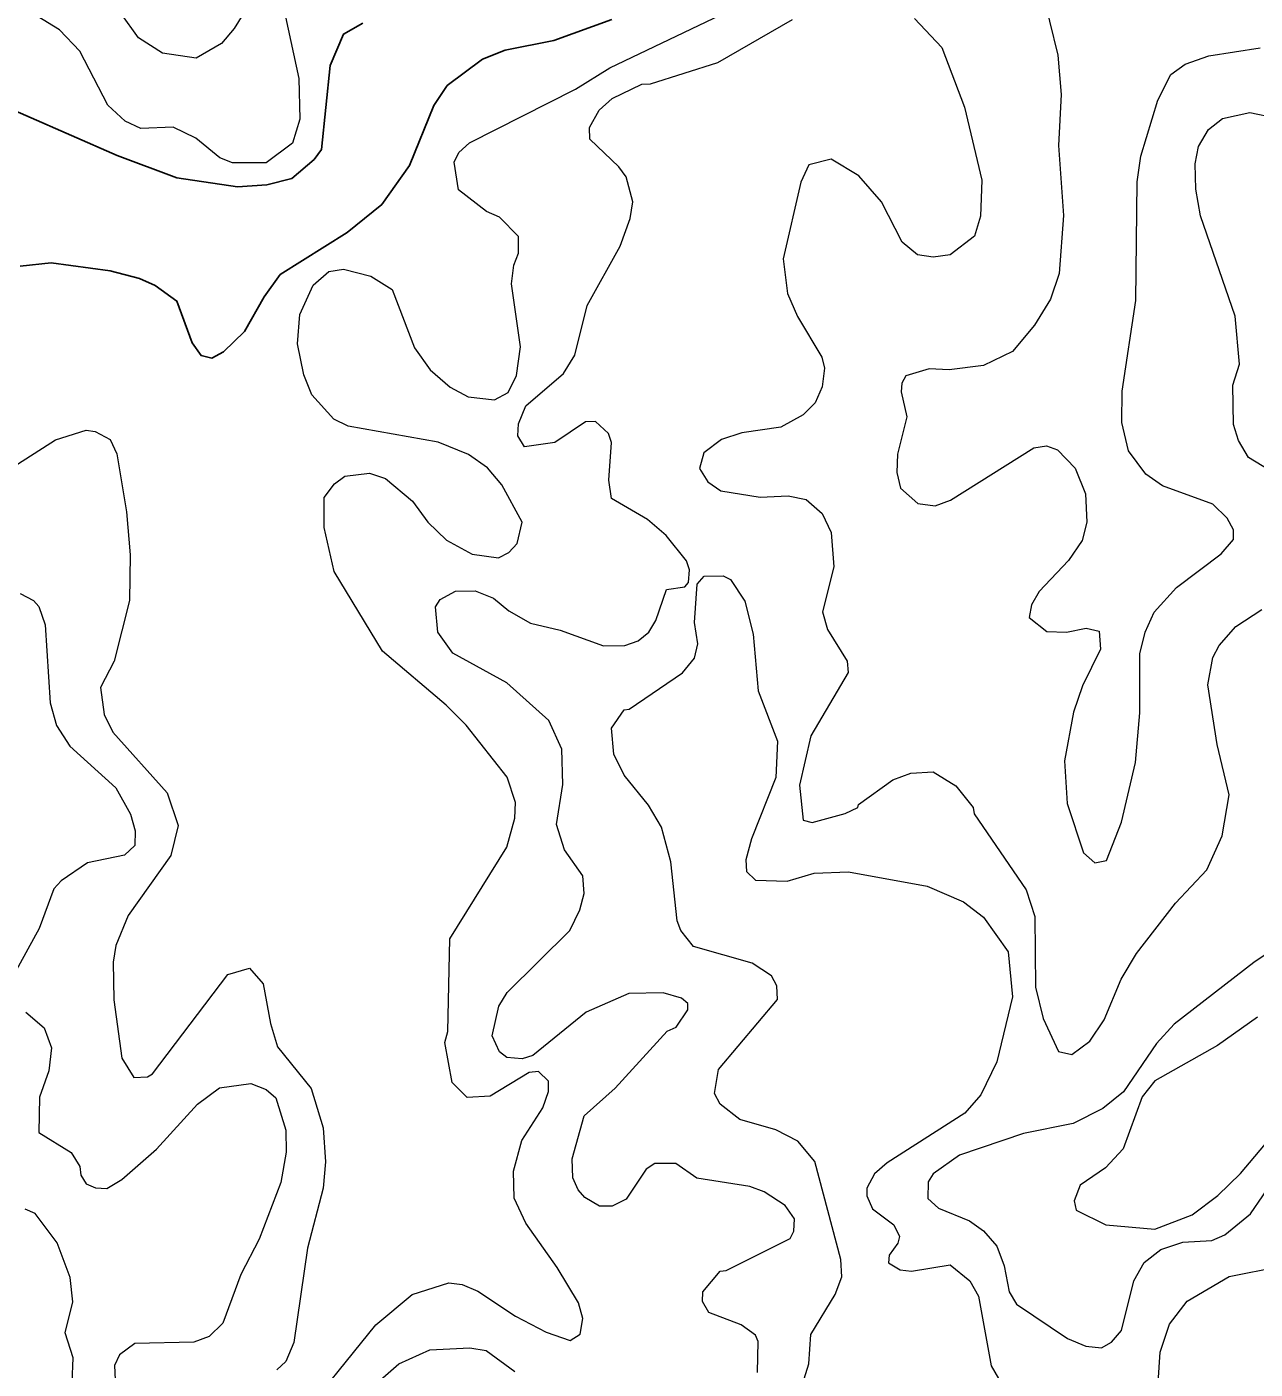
# Model space of a CAD drawing. Extents: x 763.2 to 816.8, y 7896.5 to 7952.7.
# Drawn here: x 769.081 to 771.903, y 7932.845 to 7935.931 of the extents above; entities that cross this region are included whole.
import ezdxf

# ---------------------------------------------------------------- set-up
doc = ezdxf.new("R2010")
doc.units = 0
doc.header["$LTSCALE"] = 0.064
doc.layers.add('1', color=7, linetype='Continuous', lineweight=25)
doc.layers.add('2', color=7, linetype='Continuous', lineweight=13)

msp = doc.modelspace()

# ---------------------------------------------------------------- linework, layer by layer
at = {"layer": '1'}
for points in [[(769.853, 7935.9394), (769.8084, 7935.9144), (769.778, 7935.8421), (769.7576, 7935.6488), (769.7408, 7935.6257), (769.6899, 7935.5822), (769.632, 7935.5677), (769.5647, 7935.5629), (769.4249, 7935.5842), (769.288, 7935.6352), (768.9722, 7935.7728)], [(769.8961, 7935.5228), (769.9599, 7935.6122), (770.0159, 7935.75), (770.0463, 7935.7961), (770.1277, 7935.8565), (770.1796, 7935.8777), (770.292, 7935.8995), (770.4249, 7935.9477)], [(769.5324, 7935.1835), (769.5805, 7935.2303), (769.6259, 7935.3103), (769.6628, 7935.3615), (769.8167, 7935.4581), (769.8961, 7935.5228)], [(769.0651, 7935.3806), (769.1365, 7935.3886), (769.2722, 7935.3702), (769.3395, 7935.3524), (769.3756, 7935.336), (769.4252, 7935.3006), (769.4605, 7935.2047), (769.481, 7935.1753), (769.506, 7935.1689), (769.5324, 7935.1835)]]:
    msp.add_lwpolyline(points, dxfattribs=at)
at = {"layer": '2'}
for points in [[(771.4115, 7936.0227), (771.4496, 7935.8661), (771.4577, 7935.7755), (771.4514, 7935.6583), (771.4629, 7935.497), (771.4528, 7935.364), (771.4331, 7935.3049), (771.3965, 7935.2451), (771.346, 7935.1849), (771.2794, 7935.1522), (771.1999, 7935.1421), (771.1546, 7935.145), (771.1008, 7935.1284), (771.0915, 7935.1116), (771.0899, 7935.0919), (771.1027, 7935.0345), (771.0813, 7934.9483), (771.0797, 7934.9063), (771.0883, 7934.87)], [(769.669, 7935.9822), (769.7056, 7935.8124), (769.7076, 7935.7189), (769.6909, 7935.6633), (769.6303, 7935.6183), (769.553, 7935.6181), (769.5244, 7935.6302), (769.4686, 7935.6748), (769.417, 7935.7005), (769.3423, 7935.6976), (769.3067, 7935.714), (769.267, 7935.7506), (769.202, 7935.8752), (769.1554, 7935.9243), (769.1045, 7935.9556)], [(769.5905, 7935.9813), (769.5573, 7935.9272), (769.5279, 7935.8928), (769.4696, 7935.8587), (769.3922, 7935.8702), (769.3369, 7935.9058), (769.2966, 7935.9628)], [(770.2664, 7933.4454), (770.2793, 7933.4832), (770.2792, 7933.5067), (770.2562, 7933.5292), (770.2351, 7933.5267), (770.1455, 7933.4728), (770.0928, 7933.4692), (770.0578, 7933.504), (770.0413, 7933.5962), (770.048, 7933.6212), (770.053, 7933.8339), (770.1839, 7934.0453), (770.2022, 7934.1117), (770.2037, 7934.1477), (770.1844, 7934.206), (770.0905, 7934.3253), (770.044, 7934.3718), (769.8977, 7934.4953), (769.7872, 7934.6789), (769.7636, 7934.7796), (769.7642, 7934.8488), (769.7877, 7934.8801), (769.811, 7934.8983), (769.8679, 7934.9049), (769.9045, 7934.8923), (769.9668, 7934.8401), (770.0019, 7934.7921), (770.0449, 7934.7505), (770.104, 7934.7186), (770.1648, 7934.71), (770.1879, 7934.7228), (770.2075, 7934.7433), (770.2186, 7934.7919), (770.1723, 7934.8781), (770.1393, 7934.9174), (770.0955, 7934.9481), (770.0257, 7934.9762), (769.8188, 7935.0126), (769.7863, 7935.0292), (769.7353, 7935.0852), (769.7174, 7935.1312), (769.7025, 7935.2021), (769.7078, 7935.2693), (769.7385, 7935.337), (769.7746, 7935.3682), (769.808, 7935.3737), (769.8714, 7935.3575), (769.9202, 7935.3269), (769.9717, 7935.1933), (770.0078, 7935.1426), (770.0531, 7935.1022), (770.0949, 7935.08), (770.1555, 7935.0735), (770.1866, 7935.0905), (770.2057, 7935.1297), (770.2149, 7935.1952), (770.1941, 7935.3402), (770.1997, 7935.3829), (770.2104, 7935.4106), (770.2104, 7935.4486), (770.1667, 7935.4932), (770.137, 7935.5061), (770.0728, 7935.5566), (770.0629, 7935.62), (770.0736, 7935.6424), (770.0982, 7935.6641), (770.3414, 7935.7876), (770.4203, 7935.8369), (770.6931, 7935.9667)], [(770.5725, 7933.6308), (770.5995, 7933.6711), (770.5999, 7933.6852), (770.5851, 7933.6975), (770.5432, 7933.7104), (770.4637, 7933.7088), (770.3663, 7933.6654), (770.2434, 7933.5662), (770.2186, 7933.5581), (770.1839, 7933.5611), (770.1669, 7933.5744), (770.15, 7933.611), (770.1653, 7933.6792), (770.1844, 7933.7106), (770.3288, 7933.8536), (770.3515, 7933.9007), (770.3611, 7933.9384), (770.3584, 7933.9794), (770.3162, 7934.0388), (770.298, 7934.0971), (770.3125, 7934.1887), (770.3102, 7934.2705), (770.2805, 7934.3365), (770.1837, 7934.4231), (770.0597, 7934.4908), (770.0253, 7934.5394), (770.02, 7934.5973), (770.0303, 7934.6145), (770.0655, 7934.6338), (770.1108, 7934.6344), (770.1528, 7934.6175), (770.1886, 7934.5881), (770.2383, 7934.5598), (770.3065, 7934.5436), (770.4056, 7934.508), (770.4545, 7934.5087), (770.4852, 7934.5197), (770.5096, 7934.5396), (770.5259, 7934.5661), (770.5509, 7934.6373), (770.5928, 7934.6435), (770.6015, 7934.6532), (770.6032, 7934.6828), (770.5967, 7934.7032), (770.5495, 7934.7619), (770.5069, 7934.798), (770.424, 7934.8469), (770.4177, 7934.8888), (770.4241, 7934.9754), (770.417, 7934.9964), (770.3872, 7935.0236), (770.3641, 7935.0232), (770.2941, 7934.9753), (770.2241, 7934.965), (770.209, 7934.9909), (770.2108, 7935.0179), (770.2273, 7935.0599), (770.3139, 7935.1337), (770.3399, 7935.176), (770.3679, 7935.2902), (770.4441, 7935.4271), (770.4673, 7935.4902), (770.4733, 7935.529), (770.4577, 7935.5861), (770.4409, 7935.6095), (770.3747, 7935.6727), (770.374, 7935.6999), (770.3955, 7935.7394), (770.4255, 7935.7659), (770.4941, 7935.7992), (770.5136, 7935.7998), (770.6688, 7935.8494), (770.8403, 7935.9482)], [(771.1208, 7935.9505), (771.1833, 7935.8833), (771.2356, 7935.7467), (771.2754, 7935.5784), (771.2721, 7935.4961), (771.2587, 7935.4496), (771.2028, 7935.4068), (771.1637, 7935.4018), (771.1277, 7935.4068), (771.092, 7935.436), (771.0448, 7935.5287), (770.9923, 7935.5882), (770.929, 7935.6265), (770.878, 7935.6136), (770.8595, 7935.5736), (770.8188, 7935.3978), (770.8288, 7935.3181), (770.8519, 7935.2647), (770.9077, 7935.1719)], [(771.4239, 7934.9678), (771.449, 7934.9581), (771.4901, 7934.9163), (771.5136, 7934.857), (771.5168, 7934.792), (771.5057, 7934.75), (771.4748, 7934.7039), (771.407, 7934.6325), (771.3892, 7934.6021), (771.384, 7934.5731), (771.4243, 7934.5407), (771.4698, 7934.5391), (771.5147, 7934.5486), (771.545, 7934.5414), (771.5481, 7934.5004), (771.5066, 7934.416), (771.486, 7934.3555), (771.4649, 7934.2436), (771.4717, 7934.1454), (771.5089, 7934.0318), (771.5353, 7934.0088), (771.562, 7934.0142), (771.5961, 7934.1025), (771.6287, 7934.2399), (771.6386, 7934.3541), (771.6383, 7934.4891), (771.6504, 7934.5396), (771.6716, 7934.5849), (771.7223, 7934.6422), (771.8255, 7934.719), (771.8539, 7934.7525), (771.8538, 7934.7747), (771.8393, 7934.8012), (771.8058, 7934.8337), (771.6903, 7934.8756), (771.6521, 7934.9024), (771.6125, 7934.9563), (771.5967, 7935.0216), (771.5976, 7935.0937), (771.6288, 7935.3016), (771.6322, 7935.5743), (771.6404, 7935.6334), (771.6794, 7935.7621), (771.7099, 7935.8211), (771.7423, 7935.8453), (771.7968, 7935.8647), (771.915, 7935.8831)], [(771.9512, 7934.9028), (771.8881, 7934.9406), (771.8652, 7934.98), (771.8537, 7935.017), (771.8524, 7935.1075), (771.8671, 7935.1551), (771.8576, 7935.2661), (771.7774, 7935.4963), (771.7669, 7935.5578), (771.7653, 7935.6163), (771.7734, 7935.6557), (771.7958, 7935.6951), (771.8284, 7935.7206), (771.8912, 7935.7337), (771.95, 7935.722)], [(770.9077, 7935.1719), (770.914, 7935.1465), (770.9086, 7935.1037), (770.8924, 7935.0666), (770.8647, 7935.0387), (770.813, 7935.0108)], [(769.0399, 7934.9132), (769.1465, 7934.9813), (769.2172, 7935.0037), (769.2374, 7935.0005), (769.2719, 7934.9825), (769.2871, 7934.9491), (769.3099, 7934.8157), (769.318, 7934.7171), (769.3165, 7934.6119), (769.2816, 7934.4726), (769.2498, 7934.4121), (769.2579, 7934.3502), (769.2782, 7934.3091), (769.403, 7934.1696), (769.4282, 7934.0947), (769.4114, 7934.0256), (769.3133, 7933.8881), (769.2853, 7933.8191), (769.2788, 7933.7803), (769.2804, 7933.6936), (769.2986, 7933.5597), (769.3262, 7933.5155), (769.3575, 7933.5167), (769.369, 7933.5235), (769.5425, 7933.7523), (769.592, 7933.7664), (769.624, 7933.731), (769.6402, 7933.6394), (769.6567, 7933.5858), (769.7338, 7933.4904), (769.7615, 7933.3999), (769.7669, 7933.3216), (769.7618, 7933.261), (769.7259, 7933.123), (769.6945, 7932.906), (769.6757, 7932.8624), (769.6548, 7932.8434)], [(770.813, 7935.0108), (770.724, 7934.9975), (770.6766, 7934.9822), (770.6363, 7934.9513), (770.6266, 7934.9153), (770.6457, 7934.8848), (770.6752, 7934.8642), (770.766, 7934.8496), (770.8299, 7934.8527), (770.8712, 7934.8446), (770.9084, 7934.8122), (770.9289, 7934.7684), (770.9351, 7934.6895), (770.9093, 7934.5859), (770.9205, 7934.5455), (770.966, 7934.4723), (770.9681, 7934.4463), (770.8822, 7934.3008), (770.8564, 7934.1872), (770.8647, 7934.1074), (770.8854, 7934.1018), (770.9613, 7934.1222), (770.9903, 7934.1363), (770.9918, 7934.143), (771.0705, 7934.1995), (771.1118, 7934.2152), (771.1636, 7934.2183), (771.2157, 7934.186), (771.2552, 7934.136), (771.2576, 7934.1219), (771.3775, 7933.9467), (771.3972, 7933.8858), (771.3989, 7933.7231), (771.4164, 7933.651), (771.4511, 7933.5753), (771.4818, 7933.5679), (771.5234, 7933.5987), (771.5565, 7933.6482), (771.5951, 7933.7416), (771.6308, 7933.8006), (771.7202, 7933.9164), (771.7926, 7933.9928), (771.8272, 7934.0709), (771.844, 7934.1649), (771.8159, 7934.2807), (771.7949, 7934.418), (771.8063, 7934.4809), (771.8208, 7934.5087), (771.8589, 7934.552), (771.9191, 7934.5912)], [(771.0883, 7934.87), (771.1284, 7934.8348), (771.1682, 7934.83), (771.2031, 7934.843), (771.3944, 7934.9628), (771.4239, 7934.9678)], [(770.863, 7932.81), (770.8773, 7932.8572), (770.8825, 7932.9244), (770.9381, 7933.0165), (770.9533, 7933.0572), (770.9515, 7933.0967), (770.8911, 7933.3222), (770.8524, 7933.3693), (770.8015, 7933.3953), (770.7188, 7933.4188), (770.6742, 7933.454), (770.6609, 7933.4787), (770.6703, 7933.5337), (770.8053, 7933.6949), (770.8038, 7933.7264), (770.7916, 7933.7488), (770.7478, 7933.7779), (770.6129, 7933.8168), (770.5837, 7933.853), (770.5754, 7933.8757), (770.5608, 7934.0116), (770.5394, 7934.0912), (770.5095, 7934.1412), (770.4534, 7934.2108), (770.4293, 7934.2589), (770.4244, 7934.3186), (770.4536, 7934.3609), (770.4644, 7934.3623), (770.5873, 7934.4461), (770.6147, 7934.4798), (770.6229, 7934.5126), (770.615, 7934.5613), (770.6213, 7934.65), (770.6368, 7934.6678), (770.681, 7934.6687), (770.6973, 7934.6601), (770.7308, 7934.6109), (770.7495, 7934.535), (770.7612, 7934.4043), (770.8054, 7934.2885), (770.802, 7934.2054), (770.7458, 7934.0643)], [(769.0654, 7934.6278), (769.096, 7934.6124), (769.1084, 7934.5983), (769.1223, 7934.556), (769.1338, 7934.3768), (769.1491, 7934.3247), (769.179, 7934.2771), (769.2847, 7934.1811), (769.3184, 7934.1209), (769.3295, 7934.0827), (769.3291, 7934.0489), (769.3052, 7934.0266), (769.2203, 7934.0093), (769.1593, 7933.9674), (769.1426, 7933.9492), (769.1091, 7933.8579), (769.0524, 7933.7546)], [(770.7458, 7934.0643), (770.7332, 7934.0157), (770.7343, 7933.9888), (770.7551, 7933.9687), (770.828, 7933.9671), (770.8898, 7933.9853)], [(770.8898, 7933.9853), (770.9692, 7933.9883), (771.15, 7933.9556), (771.2333, 7933.9189), (771.2792, 7933.8841), (771.3359, 7933.8046), (771.3459, 7933.701), (771.3095, 7933.5515), (771.2729, 7933.4753), (771.2359, 7933.433), (771.058, 7933.3194), (771.0287, 7933.294), (771.0113, 7933.2609), (771.0111, 7933.2433), (771.0239, 7933.2133), (771.0733, 7933.1765), (771.086, 7933.1498), (771.0824, 7933.1342), (771.0622, 7933.1066), (771.0607, 7933.0891), (771.0872, 7933.0732), (771.1138, 7933.0699), (771.2021, 7933.0844), (771.2478, 7933.0478), (771.2677, 7933.0125), (771.297, 7932.8521), (771.3135, 7932.8233)], [(772.1916, 7933.9764), (771.9006, 7933.78), (771.7176, 7933.6383), (771.6766, 7933.5939), (771.6012, 7933.4827), (771.5534, 7933.4438), (771.4852, 7933.4098), (771.3708, 7933.3868), (771.2242, 7933.3365), (771.1632, 7933.2941), (771.152, 7933.2755), (771.1513, 7933.2368), (771.176, 7933.215), (771.2471, 7933.1855), (771.2791, 7933.1628), (771.3094, 7933.1278), (771.3265, 7933.0822), (771.3384, 7933.0227), (771.355, 7932.9939), (771.4718, 7932.9156), (771.5141, 7932.8975), (771.5502, 7932.8939), (771.573, 7932.9068), (771.5966, 7932.9334), (771.6246, 7933.0481), (771.6482, 7933.0901), (771.6867, 7933.1202), (771.7368, 7933.1366), (771.8038, 7933.1405), (771.8335, 7933.1535), (771.8924, 7933.2018), (771.9494, 7933.2849)], [(769.0779, 7933.6654), (769.1206, 7933.6299), (769.1369, 7933.5838), (769.1308, 7933.5305), (769.1094, 7933.47), (769.1081, 7933.3887), (769.1822, 7933.3433), (769.2024, 7933.311), (769.2048, 7933.2907), (769.2169, 7933.2712), (769.2383, 7933.262), (769.2644, 7933.2604), (769.2987, 7933.2806), (769.3784, 7933.3503), (769.4726, 7933.4542), (769.5233, 7933.4917), (769.5952, 7933.5019), (769.6307, 7933.4878), (769.6524, 7933.4688), (769.676, 7933.394)], [(771.9084, 7933.6544), (771.8172, 7933.5887), (771.6729, 7933.508), (771.6437, 7933.4707), (771.6, 7933.3511), (771.5592, 7933.3076), (771.5012, 7933.2675), (771.4874, 7933.2315), (771.4917, 7933.2106), (771.5605, 7933.1768), (771.6731, 7933.1668), (771.7586, 7933.1995), (771.8178, 7933.244), (771.87, 7933.2944), (772.0259, 7933.48)], [(770.3353, 7933.2848), (770.3338, 7933.3286), (770.3615, 7933.4269), (770.4328, 7933.491), (770.5524, 7933.6217), (770.5725, 7933.6308)], [(770.2996, 7933.0789), (770.2273, 7933.1803), (770.2008, 7933.2379), (770.1991, 7933.2998), (770.2179, 7933.3702), (770.2664, 7933.4454)], [(769.676, 7933.394), (769.6766, 7933.3439), (769.6644, 7933.2736), (769.6145, 7933.1434), (769.5727, 7933.0624), (769.5309, 7932.9504)], [(770.76, 7932.8372), (770.7609, 7932.9086), (770.7551, 7932.9227), (770.7223, 7932.947), (770.6476, 7932.9751), (770.6331, 7933.0007), (770.6344, 7933.0224), (770.6742, 7933.0702), (770.688, 7933.072), (770.8348, 7933.1453), (770.8431, 7933.1618), (770.8449, 7933.1901), (770.8232, 7933.2208), (770.7753, 7933.2524), (770.7422, 7933.265), (770.6204, 7933.2843), (770.5724, 7933.3174), (770.524, 7933.3178), (770.5038, 7933.3049), (770.458, 7933.2353), (770.4255, 7933.2198), (770.3964, 7933.2195), (770.3629, 7933.2397), (770.3472, 7933.257), (770.3353, 7933.2848)], [(769.0622, 7932.3099), (769.1134, 7932.279), (769.1712, 7932.2694), (769.231, 7932.2908), (769.2737, 7932.3269), (769.2998, 7932.3953), (769.2947, 7932.4729), (769.2717, 7932.5312), (769.2157, 7932.6133), (769.143, 7932.6837), (769.1343, 7932.7207), (769.185, 7932.814), (769.1867, 7932.8711), (769.1687, 7932.9283), (769.1865, 7932.9994), (769.1802, 7933.0559), (769.1504, 7933.1354), (769.0994, 7933.2026), (769.0764, 7933.2125)], [(769.6933, 7932.712), (769.8824, 7932.947), (769.9662, 7933.0162), (770.0501, 7933.0434), (770.081, 7933.0394), (770.1173, 7933.0239), (770.2033, 7932.9665), (770.2737, 7932.9298), (770.329, 7932.9106), (770.3518, 7932.9256), (770.3584, 7932.9616), (770.3484, 7932.9974), (770.2996, 7933.0789)], [(771.6808, 7932.8145), (771.6849, 7932.8837), (771.7062, 7932.948), (771.7468, 7933.0015), (771.8435, 7933.0578), (771.9591, 7933.0811)], [(769.5309, 7932.9504), (769.4999, 7932.9199), (769.4641, 7932.9072), (769.3286, 7932.9041), (769.2938, 7932.8776), (769.2821, 7932.8531), (769.2837, 7932.8199)], [(769.8139, 7932.7503), (769.9355, 7932.8572), (770.0069, 7932.8889), (770.0985, 7932.8939), (770.1365, 7932.8879), (770.2022, 7932.8396)]]:
    msp.add_lwpolyline(points, dxfattribs=at)

doc.saveas('drawing.dxf')
